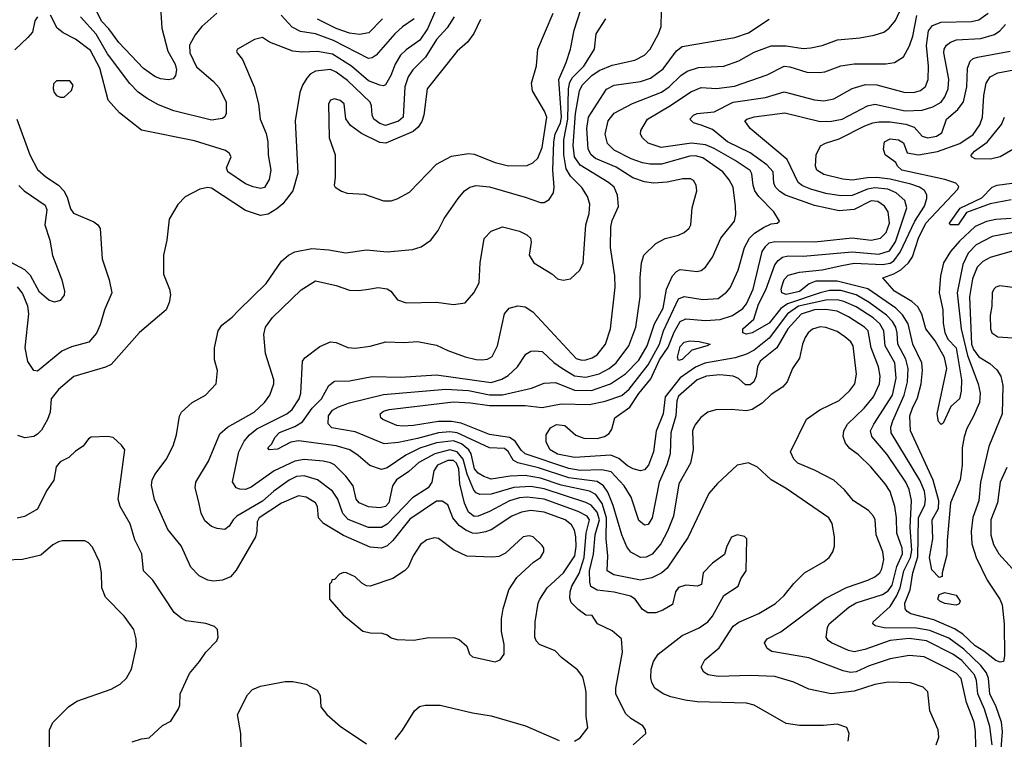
# Model space of a CAD drawing. Extents: x 997028 to 1115134, y 536408 to 618974.
# Tile 416 of 473: x 1089150 to 1094359, y 552554 to 556361. Entities that reach past the tile are written whole.
import ezdxf

# ---------------------------------------------------------------- set-up
doc = ezdxf.new("R2010")
doc.units = 0

msp = doc.modelspace()

# ---------------------------------------------------------------- linework, layer by layer
at = {"layer": '0CON10XD'}
for points in [[(1091378, 556475), (1091308.2, 556311.8), (1091267.4, 556252.6), (1091195, 556201.3), (1091165, 556172.3), (1091136.2, 556125), (1091114.1, 556065.9), (1091085, 556015.5), (1091075, 556010.9), (1091055, 556013.9), (1090995, 556037.6), (1090905.9, 556115), (1090805, 556177.8), (1090725, 556192.4), (1090645, 556188.8), (1090595, 556193.8), (1090472.4, 556242.4), (1090435, 556266), (1090392.5, 556255), (1090302.5, 556205), (1090296.7, 556195), (1090300, 556185), (1090329.5, 556149.5), (1090390, 556005), (1090413.2, 555915), (1090422.5, 555835), (1090455, 555758.8), (1090463.8, 555715), (1090465.4, 555645), (1090478.9, 555565), (1090470, 555515), (1090445, 555473.6), (1090425, 555468.5), (1090386.2, 555476.2), (1090345, 555492.7), (1090251.5, 555555), (1090245, 555577.5), (1090268.9, 555635), (1090258.1, 555655), (1090238.5, 555668.5), (1090075, 555719.2), (1089795, 555775.7), (1089677.6, 555867.6), (1089618.9, 555935), (1089573.5, 556105), (1089525, 556197.5), (1089445, 556257.7), (1089380.8, 556290.8), (1089348, 556315), (1089313.3, 556385)], [(1094207.6, 552515), (1094207.2, 552595), (1094199.5, 552645), (1094159.5, 552749.5), (1094130.5, 552875), (1094105, 552903.5), (1094055, 552930.6), (1093935, 552991.2), (1093855, 552998.1), (1093755, 552980.3), (1093645, 552943.4), (1093575, 552911.6), (1093545, 552908.1), (1093506.9, 552916.9), (1093325, 552984.7), (1093128.6, 553018.6), (1093104.4, 553034.4), (1093090, 553065), (1093104, 553085), (1093176.8, 553123.2), (1093411.2, 553298.8), (1093525, 553356.7), (1093638, 553395), (1093675, 553413.8), (1093700, 553435), (1093711.5, 553455), (1093722.5, 553505), (1093717.3, 553545), (1093681.3, 553635), (1093676, 553715), (1093666.9, 553735), (1093640, 553765), (1093560.6, 553815), (1093513.3, 553873.3), (1093457.1, 553925), (1093355, 553977.9), (1093266, 554015), (1093245, 554036.2), (1093227.5, 554075), (1093313.1, 554246.9), (1093383.7, 554296.4), (1093485, 554345.4), (1093541.4, 554398.6), (1093568.2, 554435), (1093578, 554485), (1093559.1, 554635), (1093546.8, 554656.8), (1093515, 554683.8), (1093475, 554711.8), (1093415, 554732.2), (1093384.7, 554735.3), (1093345, 554723.6), (1093322.2, 554705), (1093305, 554679.2), (1093291.2, 554645), (1093275, 554570), (1093238, 554515), (1093210, 554445), (1093185, 554417.1), (1093125, 554378.5), (1093077.6, 554332.4), (1093025, 554298.2), (1092995, 554292.2), (1092915, 554299.2), (1092832.4, 554297.6), (1092790, 554285), (1092753.5, 554256.5), (1092722.7, 554215), (1092709.6, 554185), (1092713.2, 554085), (1092698.8, 554015), (1092636.6, 553905), (1092609.7, 553735), (1092578.1, 553655), (1092541.4, 553588.6), (1092495.9, 553534.1), (1092465, 553516.9), (1092435, 553515.4), (1092383.7, 553543.7), (1092363, 553573), (1092336.3, 553636.3), (1092290.4, 553790.4), (1092261.9, 553861.9), (1092238.1, 553895), (1092205, 553918.2), (1092055, 553937.7), (1091895, 553989.9), (1091786.4, 554016.4), (1091760.4, 554030.4), (1091735, 554075.9), (1091715, 554091.6), (1091635, 554095.6), (1091464.9, 554174.9), (1091425, 554180), (1091365, 554175.7), (1091254.8, 554144.8), (1091155, 554123.6), (1091077.7, 554117.7), (1090925, 554180.6), (1090801.3, 554201.3), (1090782.8, 554222.8), (1090783.8, 554265), (1090805.2, 554294.8), (1090836.9, 554313.1), (1090895, 554334.7), (1091075, 554378.5), (1091404.3, 554405.7), (1091525, 554399), (1091635, 554376.1), (1091704.1, 554375.9), (1091858.3, 554411.7), (1091925, 554437.9), (1091985, 554441.9), (1092085, 554400.4), (1092175, 554399.7), (1092276.3, 554433.7), (1092355, 554487.3), (1092425, 554559.4), (1092470.5, 554635), (1092508.5, 554751.5), (1092555, 554834.4), (1092572.6, 554935), (1092603.7, 555006.3), (1092625, 555029.5), (1092645, 555039.1), (1092735, 555027.9), (1092755, 555033.6), (1092778.5, 555051.5), (1092816.2, 555105), (1092859.6, 555205), (1092932.5, 555295), (1092939.3, 555330.7), (1092937.3, 555375), (1092923.9, 555475), (1092904.1, 555514.1), (1092869.5, 555555), (1092765, 555630), (1092725, 555640.2), (1092695, 555637.9), (1092545, 555596.3), (1092485, 555596.1), (1092445, 555603.5), (1092385, 555624.8), (1092295, 555670.4), (1092260, 555705), (1092246.7, 555755), (1092264, 555826), (1092295, 555866.1), (1092392.8, 555917.2), (1092545, 555977.7), (1092585.3, 556005), (1092647.7, 556065), (1092681.7, 556088.3), (1092742, 556108), (1092875.4, 556115.4), (1092955, 556142.9), (1093035, 556188.2), (1093125, 556222.3), (1093205, 556222.2), (1093295, 556208.9), (1093335, 556211.8), (1093395.9, 556224.1), (1093476.7, 556253.3), (1093595.3, 556264.7), (1093671.4, 556278.6), (1093721.2, 556295), (1093750.8, 556315), (1093783.8, 556356.2), (1093839.9, 556480.1)], [(1089894.4, 556424.4), (1089902.7, 556315), (1089933.4, 556195), (1089973.2, 556125), (1089979.6, 556095), (1089975.4, 556064.6), (1089962.1, 556047.9), (1089937.8, 556042.2), (1089895, 556047.1), (1089865, 556060.8), (1089805, 556102.9), (1089675, 556239.7), (1089621.8, 556311.8), (1089585, 556350.5), (1089557.9, 556402.1)], [(1092085, 552544.2), (1092115, 552561.2), (1092156.2, 552615), (1092147.3, 552677.3), (1092147.4, 552802.6), (1092142.1, 552832.1), (1092129.4, 552885), (1092101.9, 552921.9), (1092016.1, 552986.1), (1091982.2, 553022.2), (1091900, 553055), (1091881.8, 553075), (1091876, 553095), (1091876.8, 553175), (1091893.3, 553275), (1091902, 553295), (1091941.5, 553355), (1092027.5, 553435), (1092086.6, 553525), (1092094.8, 553574.8), (1092093.2, 553625), (1092085, 553660.6), (1092068.8, 553688.8), (1092035.6, 553715), (1091925, 553755.6), (1091855, 553763.9), (1091805, 553756.1), (1091754.5, 553735), (1091645, 553661.8), (1091615, 553650.8), (1091567.9, 553642.1), (1091545, 553644.8), (1091509.9, 553659.9), (1091475.1, 553685.1), (1091441.2, 553725), (1091414.7, 553794.7), (1091385, 553813.1), (1091355, 553813.6), (1091215, 553718.1), (1091124.5, 553605.5), (1091095, 553577.8), (1091065, 553565.9), (1091005, 553570), (1090862.5, 553632.5), (1090757.3, 553695), (1090730.5, 553725), (1090725.5, 553785), (1090714.3, 553805), (1090666, 553835), (1090625, 553842.3), (1090535, 553803.6), (1090416.9, 553725), (1090406.2, 553705), (1090404.7, 553655), (1090397.2, 553625), (1090295, 553448.2), (1090265, 553413.9), (1090223.5, 553396.5), (1090175, 553390.9), (1090145, 553396.5), (1090099.4, 553419.4), (1090055.5, 553465), (1090005, 553577.1), (1089934.7, 553664.7), (1089863, 553823), (1089848, 553898), (1089851.2, 553925), (1089865, 553954.2), (1089925.6, 554035), (1089962.8, 554107.2), (1089980, 554165), (1089995, 554262.5), (1090005.7, 554285), (1090062, 554335), (1090133.3, 554375), (1090190, 554435), (1090196.2, 554505), (1090180.5, 554560.5), (1090180, 554625), (1090200, 554715), (1090220, 554745), (1090275, 554786.7), (1090307.5, 554822.5), (1090454.2, 554965.8), (1090535, 555083.1), (1090572.5, 555115), (1090606.7, 555133.3), (1090695, 555150.5), (1090785, 555143.3), (1090875, 555127.5), (1090985, 555143.6), (1091095, 555132.2), (1091227.5, 555145), (1091275, 555159.4), (1091326.1, 555193.9), (1091363.7, 555246.3), (1091395, 555309.2), (1091470, 555415), (1091503.1, 555455), (1091532, 555475), (1091565, 555483.1), (1091635, 555476.6), (1091825, 555422.1), (1091905, 555393.3), (1091925, 555393.1), (1091950.9, 555409.1), (1091974.6, 555445.4), (1091978.2, 555475), (1091970.5, 555565), (1091976.2, 555715), (1091983.8, 555755), (1092011, 555815), (1092017.3, 555845), (1092002.2, 556045), (1092042.1, 556135), (1092064.4, 556205), (1092083.3, 556305), (1092119.2, 556415)], [(1093533.8, 552545), (1093538.8, 552585), (1093525.8, 552615.8), (1093475, 552634.3), (1093403, 552627), (1093275, 552626.9), (1093205, 552637.8), (1093035, 552734.3), (1092995, 552745.6), (1092735, 552752.8), (1092671.4, 552761.4), (1092595, 552777.9), (1092554, 552795), (1092510, 552825), (1092494.5, 552854.5), (1092489.7, 552879.7), (1092491.5, 552925), (1092503.6, 552965), (1092528.5, 553005), (1092655, 553103.1), (1092745, 553143.3), (1092790, 553175), (1092815, 553206.2), (1092874.5, 553315.5), (1092952, 553365), (1092965, 553402.5), (1092993.3, 553445), (1092997.5, 553615), (1092985, 553627.5), (1092945, 553636.2), (1092916.1, 553623.9), (1092891.2, 553575), (1092878.3, 553531.7), (1092815, 553486.2), (1092766.7, 553435), (1092756.4, 553373.6), (1092735, 553363.8), (1092675, 553370), (1092635, 553356.9), (1092619.2, 553335), (1092603.2, 553266.8), (1092553.4, 553236.6), (1092515, 553222.4), (1092472.9, 553222.9), (1092445, 553240), (1092405.5, 553295.5), (1092381.8, 553311.8), (1092295, 553332.7), (1092205, 553343), (1092172.6, 553362.6), (1092165.6, 553385.6), (1092164.1, 553445), (1092186.3, 553533.7), (1092194.1, 553635), (1092218.2, 553715), (1092205, 553755.7), (1092172.9, 553792.9), (1092145, 553807.4), (1091925, 553879.5), (1091855, 553891.1), (1091765, 553886.7), (1091645, 553850.6), (1091585, 553849.1), (1091565, 553858.5), (1091552.7, 553872.7), (1091516.8, 553956.8), (1091496.1, 554036.1), (1091465, 554075.4), (1091425, 554085.6), (1091345.6, 554064.4), (1091262, 554018), (1091209.4, 553970.6), (1091142.9, 553927.2), (1091122.2, 553895), (1091103.2, 553805), (1091085, 553786.3), (1091055, 553778.8), (1090995, 553783.1), (1090946.9, 553805), (1090930, 553825), (1090913.6, 553895), (1090875, 553946.4), (1090815, 554005.3), (1090795, 554016.4), (1090755, 554025.8), (1090655, 554034.3), (1090605, 554024.8), (1090496.5, 553975), (1090375, 553888.5), (1090345, 553874.6), (1090315, 553876.5), (1090296, 553885), (1090275.6, 553915.6), (1090310.3, 554075), (1090338.6, 554131.4), (1090366.7, 554165), (1090405, 554196.2), (1090562.7, 554275), (1090591.7, 554298.3), (1090628.2, 554355), (1090638.2, 554385), (1090645.8, 554555), (1090658.9, 554571.1), (1090738.7, 554631.3), (1090795, 554656.5), (1090825, 554653.3), (1090886.4, 554626.4), (1090925, 554622.5), (1091005, 554633.5), (1091086.4, 554656.4), (1091185, 554653.1), (1091255, 554658.2), (1091355, 554639.1), (1091415, 554610), (1091507.8, 554577.7), (1091565, 554562.7), (1091595, 554561.8), (1091625, 554565.4), (1091650.3, 554579.7), (1091678.1, 554635), (1091715.4, 554805), (1091739.2, 554835), (1091786.3, 554846.3), (1091825, 554842.2), (1091865, 554815.6), (1092095, 554568.5), (1092125, 554560.4), (1092145, 554562), (1092178.5, 554571.5), (1092205, 554588.5), (1092250, 554645), (1092276.1, 554725), (1092300, 554945), (1092298.7, 555005), (1092276.1, 555155), (1092277.1, 555265), (1092285, 555298.8), (1092317.5, 555372.5), (1092312.4, 555432.4), (1092294.6, 555475), (1092265, 555499.7), (1092115, 555591.6), (1092085.9, 555635.9), (1092078.9, 555695), (1092090.8, 555865), (1092111, 555985), (1092126.3, 556015), (1092177.1, 556065), (1092215, 556091.9), (1092285, 556120.9), (1092404.1, 556145.9), (1092455, 556173.8), (1092485.4, 556205), (1092530, 556285), (1092544.2, 556324.2), (1092545.7, 556405)], [(1089245, 556376.2), (1089230.8, 556355), (1089218.6, 556295), (1089194, 556266), (1089125, 556201.9)], [(1091448.9, 556375), (1091411.6, 556318.4), (1091355, 556255.3), (1091297.2, 556162.8), (1091229.3, 556095), (1091205, 556057.5), (1091188.4, 556005), (1091178.2, 555845), (1091155, 555823.9), (1091085, 555801.3), (1091055, 555811), (1091023.3, 555835), (1091014.1, 555855), (1091012.2, 555905), (1091004.1, 555925), (1090885, 556039.5), (1090825, 556083.3), (1090795, 556096.7), (1090715, 556088.9), (1090687.5, 556072.5), (1090668.7, 556051.3), (1090646.4, 556015), (1090632.7, 555975), (1090607.9, 555825), (1090621.3, 555548.7), (1090595, 555455.7), (1090542.8, 555387.2), (1090510.6, 555359.4), (1090465, 555331.8), (1090425, 555325.3), (1090345, 555351.2), (1090165, 555469.6), (1090145, 555473.6), (1090104, 555464), (1090025, 555424), (1089987.4, 555382.6), (1089941.9, 555305), (1089928.5, 555195), (1089910.5, 555115), (1089910.5, 555015), (1089942.5, 554935), (1089948.5, 554905), (1089941.9, 554865), (1089924.3, 554825), (1089783.6, 554706.4), (1089634.1, 554535.9), (1089605, 554522.1), (1089436.6, 554473.4), (1089355, 554404.2), (1089316.7, 554355), (1089311.8, 554285), (1089297.7, 554245), (1089265, 554189.4), (1089245, 554167.8), (1089225, 554156.7), (1089178.3, 554148.3), (1089140.4, 554160.4)], [(1090192.5, 556395), (1090114.7, 556325.3), (1090078.9, 556281.1), (1090047.8, 556225), (1090049.5, 556185), (1090085, 556111.8), (1090175, 556034.5), (1090205, 556000), (1090242.7, 555925), (1090243.1, 555865), (1090235, 555846.2), (1090222.4, 555837.6), (1090165, 555828.5), (1089965, 555879.1), (1089885, 555910.9), (1089825, 555943.3), (1089777.7, 555977.7), (1089733.8, 556023.8), (1089615, 556180.7), (1089554.6, 556284.6), (1089471.8, 556375)], [(1092396, 552525), (1092462.5, 552585), (1092461.2, 552605), (1092446.2, 552625), (1092383.9, 552663.9), (1092355, 552691.4), (1092304, 552795), (1092304, 552825), (1092338.9, 553015), (1092333.8, 553085), (1092285, 553128.6), (1092207.5, 553165), (1092178.3, 553208.3), (1092145, 553210), (1092105, 553240), (1092068.3, 553278.3), (1092061.5, 553301.5), (1092062.2, 553335), (1092071.7, 553365), (1092109.2, 553430.8), (1092136.6, 553515), (1092147.8, 553645), (1092165.2, 553715), (1092152.8, 553735), (1092105, 553759.5), (1091925, 553825.1), (1091835, 553835.5), (1091795, 553831), (1091741.5, 553815), (1091635, 553758.6), (1091575, 553734.7), (1091555, 553733.2), (1091525, 553756.1), (1091502.6, 553802.6), (1091479.2, 553905), (1091473.3, 553985), (1091461.5, 554015), (1091445, 554028.9), (1091415, 554028.5), (1091360.7, 554005), (1091341.2, 553975), (1091331.4, 553915), (1091310.8, 553885), (1091227.8, 553832.2), (1091095, 553692.5), (1091065, 553675.3), (1090995, 553673.7), (1090887.6, 553717.6), (1090858.9, 553748.9), (1090832.7, 553825), (1090805, 553867.2), (1090725, 553926.9), (1090655, 553947.7), (1090615, 553944.4), (1090575.1, 553924.9), (1090495, 553867.1), (1090435, 553813.4), (1090298.5, 553735), (1090278.9, 553715), (1090259.3, 553680.7), (1090235, 553664), (1090195, 553668.6), (1090165, 553680), (1090130.5, 553710.5), (1090109.7, 553749.7), (1090095.4, 553815.4), (1090078.9, 553885), (1090081.5, 553915), (1090150, 554025), (1090209.2, 554170.8), (1090248.9, 554205), (1090391.5, 554285), (1090444.5, 554335), (1090473.5, 554375), (1090494.5, 554435), (1090495.5, 554455), (1090451.1, 554595), (1090441.1, 554695), (1090450.6, 554735), (1090487.8, 554785), (1090639.1, 554930.9), (1090715, 554979.4), (1090825, 554954.5), (1090895, 554929.4), (1090945, 554928.1), (1090995.6, 554935.6), (1091046.3, 554943.7), (1091095, 554937.5), (1091112.9, 554925), (1091149.6, 554879.6), (1091195, 554862.2), (1091355, 554866.9), (1091445, 554854.3), (1091507, 554863), (1091553.3, 554915), (1091581.2, 554968.8), (1091587.1, 555075), (1091607, 555203), (1091645, 555242), (1091705, 555265.7), (1091795, 555242.2), (1091833.1, 555223.1), (1091851.9, 555205), (1091856.8, 555183.2), (1091846, 555115), (1091870, 555075), (1091965, 555015.8), (1091995, 554990), (1092025, 554982.5), (1092065, 554990), (1092114.1, 555035.9), (1092130.8, 555075), (1092145.4, 555275), (1092162.3, 555335), (1092166.2, 555385), (1092153.9, 555425), (1092123.6, 555473.6), (1092063.5, 555533.5), (1092042, 555572), (1092029.2, 555645), (1092028.5, 555725), (1092050.8, 555835), (1092054.2, 555995), (1092060.5, 556029.5), (1092075.1, 556054.9), (1092134.4, 556115), (1092191.1, 556205), (1092200.8, 556285), (1092250.9, 556365)], [(1091237.3, 556365), (1091175, 556322.3), (1091134.5, 556285.5), (1091036.9, 556173.1), (1091015, 556158), (1090995, 556155.3), (1090809.7, 556249.7), (1090715, 556286.5), (1090635, 556298.8), (1090591.6, 556321.6), (1090533.5, 556385)], [(1091069.3, 556365), (1090998.2, 556291.8), (1090948.1, 556281.9), (1090895, 556290.2), (1090825.3, 556314.7), (1090725, 556363)], [(1091587.7, 556362.3), (1091553, 556287), (1091518.7, 556241.3), (1091465, 556194.2), (1091306, 555995), (1091288.6, 555855), (1091278.1, 555821.9), (1091258.4, 555791.6), (1091231.2, 555768.8), (1091086.7, 555706.7), (1091055, 555711.3), (1090958.9, 555758.9), (1090900.6, 555800.6), (1090875.8, 555835.8), (1090867.5, 555915), (1090845, 555933.1), (1090815, 555941.9), (1090795, 555934.2), (1090783.3, 555915), (1090787.5, 555735), (1090819.2, 555645), (1090820, 555525), (1090813.8, 555485), (1090820, 555475), (1090853.2, 555453.2), (1090883.2, 555443.2), (1090975, 555436.9), (1091075, 555403.1), (1091115, 555402.9)], [(1094294.2, 552525), (1094282.5, 552622.5), (1094255, 552712.7), (1094218.6, 552795), (1094212.4, 552865), (1094201.7, 552895), (1094135, 552970.4), (1094087.3, 553005), (1093947.5, 553075), (1093855, 553087), (1093755, 553075.9), (1093621.5, 553028.5), (1093565, 553017.6), (1093535, 553024.2), (1093445.7, 553065), (1093427.4, 553077.4), (1093416.9, 553095), (1093423.6, 553145), (1093432.7, 553165), (1093536.4, 553253.6), (1093575, 553275.2), (1093715, 553320.6), (1093745, 553339.2), (1093765, 553370), (1093791.1, 553468.9), (1093820, 553535), (1093819.6, 553565), (1093791.2, 553645), (1093789.2, 553725), (1093780.3, 553785), (1093755, 553864.2), (1093729.1, 553905), (1093652.5, 553995), (1093588.5, 554058.5), (1093542.6, 554092.6), (1093519.8, 554119.8), (1093506.4, 554155), (1093509.6, 554185), (1093529.4, 554220.6), (1093616.9, 554305), (1093667.2, 554365), (1093699.2, 554435), (1093702.4, 554475), (1093693.6, 554525), (1093654.5, 554624.5), (1093639.2, 554715), (1093619.2, 554735), (1093535, 554788.7), (1093475, 554819), (1093415, 554827.3), (1093354.3, 554825), (1093285, 554803), (1093213.1, 554725), (1093155.1, 554624.9), (1093066.7, 554555), (1093052.6, 554525), (1093046.5, 554475), (1093034.5, 554445), (1093015, 554429.2), (1092989.3, 554429.3), (1092952.7, 554462.7), (1092925, 554475.3), (1092855, 554481.6), (1092783.8, 554475), (1092733.9, 554455), (1092635, 554368.8), (1092626, 554345), (1092621.4, 554265), (1092595.2, 554175), (1092592, 554065), (1092573.7, 554006.3), (1092533, 553915), (1092495.9, 553725), (1092475, 553690.6), (1092455, 553687.5), (1092425, 553711.9), (1092385.4, 553835), (1092347.3, 553895), (1092279, 553969), (1092230.2, 553980.2), (1092115, 553976.1), (1092055, 553985.9), (1091825, 554064.5), (1091803.4, 554083.4), (1091771.3, 554131.4), (1091741.4, 554151.4), (1091635, 554165.6), (1091485, 554226.2), (1091435, 554234.5), (1091365, 554234.8), (1091233.4, 554213.4), (1091175, 554210), (1091144.7, 554214.7), (1091070.6, 554245), (1091060.9, 554255), (1091057.3, 554275), (1091075, 554290.3), (1091105, 554297.8), (1091445, 554339.5), (1091535, 554334.4), (1091635, 554320.3), (1091825, 554319.8), (1091915, 554308.9), (1092015, 554328.1), (1092165, 554324.8), (1092248, 554342), (1092335, 554372.9), (1092375, 554406.2), (1092475.9, 554534.1), (1092534.3, 554645), (1092555.8, 554715), (1092635, 554883.4), (1092665, 554897.1), (1092765, 554880), (1092845, 554886.5), (1092890.2, 554919.8), (1092908.3, 554941.7), (1092951.3, 555035), (1092984.7, 555155), (1093010.9, 555205), (1093037.9, 555232.1), (1093085, 555262.1), (1093125, 555280), (1093157.5, 555285), (1093170, 555295), (1093140, 555345), (1093061.3, 555425), (1093039.4, 555455), (1093029.7, 555485), (1093023.6, 555545), (1093015, 555562.1), (1092935, 555615.6), (1092825, 555678.8), (1092778.5, 555698.5), (1092705, 555706.8), (1092544.3, 555684.3), (1092475, 555708.2), (1092444.3, 555735), (1092434.4, 555755), (1092436.9, 555775), (1092472.2, 555835), (1092593.9, 555906.1), (1092701, 555979), (1092755, 556002.2), (1092835.9, 555995.9), (1092930.9, 556009.1), (1093105, 556068.9), (1093195, 556114.1), (1093225, 556111.2), (1093315, 556082.8), (1093379.2, 556080.8), (1093408.8, 556085), (1093494.2, 556115.8), (1093565, 556127.8), (1093732.6, 556127.4), (1093778.8, 556135), (1093825, 556164.3), (1093857.9, 556222.1), (1093875, 556272.9), (1093896.6, 556383.5)], [(1091115, 555402.9), (1091146.8, 555413.2), (1091211.7, 555448.3), (1091355, 555596), (1091435, 555638.6), (1091525, 555653.1), (1091555, 555650), (1091665, 555605.6), (1091737, 555587), (1091835, 555588.6), (1091865, 555602.9), (1091891.2, 555628.8), (1091915, 555684), (1091938.8, 555845), (1091927.1, 555877.1), (1091863.6, 555985), (1091858.2, 556025), (1091884.1, 556115.9), (1091890.7, 556205), (1091972.9, 556395)], [(1092022.7, 554515), (1092085, 554476.8), (1092145, 554470.4), (1092215, 554487.6), (1092268.2, 554515), (1092305, 554545.3), (1092371.9, 554635), (1092409.3, 554735), (1092432.3, 554895), (1092432.4, 554997.6), (1092440, 555075), (1092452.2, 555115), (1092515, 555177.5), (1092565, 555203.5), (1092635, 555220.8), (1092665.5, 555234.5), (1092692.4, 555257.6), (1092701.4, 555275), (1092707.1, 555365), (1092732.5, 555455), (1092729.2, 555485), (1092715, 555510), (1092698.3, 555518.3), (1092658.8, 555518.8), (1092575, 555500.8), (1092503.4, 555496.6), (1092455, 555502.1), (1092394.1, 555524.1), (1092305, 555579.8), (1092196.6, 555626.6), (1092173.5, 555645), (1092157.9, 555675), (1092151.1, 555785), (1092158.8, 555845), (1092255, 555992.5), (1092295, 556014.7), (1092435, 556034.2), (1092488.1, 556051.9), (1092555, 556101.5), (1092624.1, 556195.9), (1092655, 556218), (1092932.8, 556267.2), (1093005, 556291.6), (1093115, 556363.9)], [(1092755, 555802.7), (1092714, 555815), (1092695.8, 555835), (1092714.3, 555855), (1092735, 555863.8), (1092825, 555872.8), (1092925, 555923.9), (1093095, 555948.4), (1093195, 555979.2), (1093355, 555936), (1093405, 555931.1), (1093457.7, 555942.3), (1093555, 555996.1), (1093625, 556017.4), (1093685, 556015.3), (1093835, 555976), (1093885, 555977.7), (1093915, 555985.5), (1093942.4, 556007.6), (1093956.7, 556045), (1093957.4, 556115), (1093946.6, 556223.4), (1093957.9, 556302.1), (1093980.1, 556329.9), (1094025, 556346.9), (1094185, 556350.8), (1094225, 556360.6), (1094272.9, 556395)], [(1094615, 555197.1), (1094285, 555103.5), (1094245, 555082), (1094215, 555052.1), (1094190.3, 554989.7), (1094175.5, 554894.5), (1094185.9, 554645), (1094195.3, 554615.3), (1094225, 554578.1), (1094282.6, 554542.6), (1094319.3, 554509.3), (1094340.5, 554475), (1094350.9, 554425), (1094347.8, 554275), (1094277.4, 554102.6), (1094233.6, 553915), (1094224.7, 553815), (1094192.8, 553727.2), (1094183.7, 553653.6), (1094188, 553588), (1094209.7, 553515), (1094267.9, 553395), (1094335.2, 553295.2), (1094348.2, 553265), (1094358.4, 553165), (1094360, 552995), (1094354, 552966), (1094337.5, 552962.5), (1094315, 552971.2), (1094251, 553021), (1094205, 553048), (1094139.6, 553109.6), (1094095, 553138.4), (1093986.7, 553186.7), (1093865, 553218.3), (1093845, 553229.6), (1093834.8, 553244.8), (1093833.7, 553275), (1093861, 553345), (1093875.4, 553435), (1093901, 553519), (1093904.9, 553725), (1093937.9, 553795), (1093942.8, 553825), (1093936.4, 553866.4), (1093913, 553925), (1093761.1, 554175), (1093758.8, 554205), (1093769.2, 554239.2), (1093828.7, 554375), (1093847.2, 554445), (1093850.3, 554515), (1093837.7, 554565), (1093795.5, 554645), (1093793.1, 554705), (1093785.5, 554735), (1093766.8, 554765), (1093735, 554798.3), (1093645, 554865.2), (1093575.7, 554905.7), (1093495, 554928.8), (1093435, 554927.4), (1093385, 554916.4), (1093211.7, 554858.3), (1093177, 554833.1), (1093115, 554755.2), (1093025, 554704.7), (1092995, 554697.3), (1092975.8, 554705), (1092975.6, 554725), (1093033.6, 554776.4), (1093059.1, 554855), (1093098.4, 554931.6), (1093145.5, 555064.5), (1093162.5, 555087.5), (1093185.8, 555104.2), (1093215, 555111.3), (1093295, 555110), (1093555, 555132.6), (1093695, 555120.6), (1093751.2, 555138.8), (1093783.6, 555185), (1093844.3, 555365), (1093832.2, 555405), (1093786.9, 555445), (1093743.4, 555463.4), (1093675, 555471.6), (1093635, 555464.2), (1093555, 555431), (1093495, 555429.3), (1093415, 555441.3), (1093335, 555464), (1093291.7, 555481.7), (1093268.9, 555498.9), (1093210.4, 555620.4), (1093014, 555785), (1092986.7, 555825), (1092996.2, 555835), (1093035, 555846.7), (1093197.6, 555867.6), (1093385, 555821.6), (1093445, 555823), (1093501.9, 555835), (1093635, 555904.7), (1093675, 555913.3), (1093835, 555879.3), (1093925, 555882.2), (1093981.2, 555898.8), (1094024.6, 555925), (1094045, 555952.2), (1094061.7, 555995), (1094065.2, 556045.2), (1094038.8, 556185), (1094041.2, 556205), (1094053.1, 556225), (1094075, 556242.2), (1094106, 556254), (1094235, 556262), (1094307.8, 556282.2), (1094335, 556301.1), (1094365.2, 556334.8)], [(1093621.1, 555798.9), (1093664.2, 555815.8), (1093695, 555820), (1093755, 555819.7), (1093837.4, 555807.4), (1093882.1, 555792.1), (1093925, 555745.3), (1093955, 555735.3), (1094000.8, 555745), (1094028.1, 555761.9), (1094053.5, 555835), (1094113.8, 555886.2), (1094143.6, 555926.4), (1094161, 556005), (1094163.5, 556105), (1094179.1, 556140.9), (1094195.2, 556154.8), (1094217.6, 556162.4), (1094389.4, 556195)], [(1094395, 555308.5), (1094315, 555304), (1094265, 555293.7), (1094205, 555266.2), (1094121.7, 555188.3), (1094074.1, 555135), (1094037.7, 555075), (1094020.9, 555005), (1094014.6, 554915), (1094033.4, 554826.6), (1094035.3, 554755), (1094044.3, 554705.7), (1094060.7, 554670.7), (1094105.3, 554625), (1094132.5, 554455), (1094131.6, 554395), (1094122.5, 554355), (1094075.5, 554314.5), (1094035, 554226.7), (1094025, 554220), (1094011.2, 554235), (1094004.2, 554275), (1094055.8, 554515), (1094043.2, 554573.2), (1093992.5, 554662.5), (1093943.8, 554725), (1093922.9, 554802.9), (1093901.7, 554841.7), (1093870.2, 554870.2), (1093778.9, 554925), (1093716.7, 554995), (1093775, 555016.1), (1093812.4, 555037.6), (1093851.8, 555075), (1093873.5, 555106.5), (1093906, 555205), (1093944.4, 555285), (1094113.6, 555465), (1094118.3, 555478.3), (1094103.1, 555495), (1094045.2, 555515.2), (1093817.1, 555565), (1093793.8, 555585), (1093786, 555606), (1093728.8, 555645), (1093720, 555675), (1093726, 555715), (1093755, 555731.1), (1093800, 555725), (1093825, 555710), (1093846, 555656), (1093905.4, 555645.4), (1094005, 555663.9), (1094123.8, 555706.2), (1094195, 555753.5), (1094229.5, 555805), (1094244.2, 555845), (1094250.1, 555960.1), (1094263.1, 556025), (1094285, 556059.2), (1094325, 556080), (1094410, 556095)], [(1089385, 555950), (1089423.6, 555986.4), (1089432.5, 556015), (1089415, 556036.7), (1089345, 556037.5), (1089328.3, 556021.7), (1089326.7, 555995), (1089332.5, 555975), (1089345, 555960), (1089365, 555950), (1089385, 555950)], [(1089136, 555835), (1089204.6, 555645), (1089245, 555568.1), (1089289, 555529), (1089354.8, 555484.8), (1089384.6, 555455), (1089401.7, 555421.7), (1089419.4, 555359.4), (1089435, 555336.5), (1089542.1, 555292.1), (1089563.8, 555275), (1089575.9, 555255.9), (1089585.8, 555095), (1089624.2, 554985), (1089637.5, 554915), (1089598.6, 554825), (1089575.7, 554745.7), (1089557, 554703), (1089515.8, 554655), (1089425, 554630), (1089373.2, 554606.8), (1089245, 554500.8), (1089225, 554504.2), (1089193.1, 554553.1), (1089179.2, 554625), (1089198.1, 554805), (1089192.9, 554845), (1089165, 554913.8), (1089138, 554948)], [(1094405, 555674.6), (1094337.8, 555635), (1094286.3, 555623.7), (1094204.8, 555624.8), (1094185.6, 555635), (1094183.8, 555643.8), (1094201.8, 555665), (1094267.9, 555712.1), (1094344.3, 555805.7), (1094360.7, 555845)], [(1094337.5, 552435), (1094349.3, 552595), (1094344.2, 552645), (1094316.9, 552725), (1094281.8, 552795), (1094275.9, 552875), (1094264.5, 552905), (1094235, 552945.2), (1094145, 553030.6), (1094065, 553088.2), (1093965, 553129.7), (1093895, 553141.9), (1093724.4, 553144.4), (1093676.2, 553155), (1093663.8, 553165), (1093666, 553175), (1093755, 553256.6), (1093789.6, 553310.4), (1093808.4, 553355), (1093827.6, 553445), (1093863.7, 553515), (1093869.6, 553555), (1093860.9, 553675), (1093867.8, 553817.8), (1093856.5, 553875), (1093838.9, 553915), (1093739.8, 554059.8), (1093658.8, 554155), (1093651.8, 554185), (1093669.2, 554220.8), (1093767.7, 554375), (1093787.4, 554465), (1093779.2, 554545), (1093728.1, 554635), (1093721.5, 554715), (1093701.2, 554751.2), (1093665, 554783.1), (1093575, 554842.1), (1093510.7, 554870.7), (1093475, 554879.2), (1093415, 554877.2), (1093269.8, 554845), (1093211.8, 554805), (1093115, 554676.1), (1093035, 554612.2), (1092995, 554591.3), (1092935, 554572.3), (1092775, 554543.1), (1092725, 554522.8), (1092643.6, 554466.4), (1092564.8, 554365), (1092553.9, 554275), (1092516.8, 554183.2), (1092504, 554074), (1092477.3, 554005), (1092455, 553980), (1092435, 553974.5), (1092395, 553984), (1092365, 554000.9), (1092319.6, 554039.6), (1092277.7, 554057.7), (1092085.2, 554044.8), (1091995, 554062.2), (1091956.6, 554085), (1091934.6, 554125), (1091936.1, 554165), (1091958.1, 554201.9), (1091990.7, 554219.3), (1092035, 554214.7), (1092092.9, 554162.9), (1092135, 554147.3), (1092205.3, 554144.7), (1092244.7, 554155.3), (1092268.8, 554171.2), (1092282.5, 554195), (1092298.9, 554255), (1092378.9, 554311.1), (1092425.9, 554384.1), (1092488.6, 554461.4), (1092535, 554561.6), (1092580.9, 554629.1), (1092612.5, 554707.5), (1092645, 554763.3), (1092675, 554778), (1092778.6, 554768.6), (1092855.8, 554774.2), (1092921.8, 554795), (1092975, 554832.9), (1092995, 554858.2), (1093031.3, 554935), (1093079, 555135), (1093096.7, 555163.3), (1093115, 555179.7), (1093145, 555186.7), (1093356.1, 555186.1), (1093555, 555206.9), (1093655, 555193.5), (1093705, 555204.1), (1093734.4, 555235.6), (1093751.1, 555285), (1093743.9, 555343.9), (1093724.6, 555375), (1093689.4, 555399.4), (1093655, 555402.7), (1093565, 555356.7), (1093485, 555350), (1093355, 555377.7), (1093202.2, 555432.2), (1093171, 555451), (1093148, 555475), (1093140.7, 555495), (1093136, 555555), (1093102.5, 555592.5), (1093015, 555657), (1092895.3, 555715), (1092815, 555780.5), (1092755, 555802.7)], [(1094415, 555236.7), (1094295, 555213.3), (1094210.8, 555169.2), (1094168.1, 555125), (1094140.4, 555065), (1094109.8, 554915), (1094130.3, 554725), (1094164.4, 554584.4), (1094220.8, 554435), (1094231.7, 554385), (1094227.9, 554335), (1094195, 554260.5), (1094161.5, 554198.5), (1094146.3, 554153.6), (1094136, 554095), (1094136.9, 554005), (1094126.1, 553926.1), (1094074.6, 553805), (1094056.4, 553606.4), (1094055, 553530), (1094030, 553435), (1094030, 553415), (1094015, 553410), (1093975, 553450), (1093963.2, 553515), (1093980.5, 553615), (1093977.3, 553715), (1094010.3, 553775), (1094013.3, 553815), (1093982.8, 553925), (1093862.4, 554185), (1093859.2, 554265), (1093873.9, 554306.1), (1093899.3, 554360.7), (1093919, 554435), (1093925.7, 554505), (1093922.6, 554545), (1093874.8, 554645), (1093851.2, 554751.2), (1093819.7, 554799.7), (1093785.1, 554835.1), (1093636.4, 554936.4), (1093475, 554977.4), (1093362, 554978), (1093326, 554964), (1093275, 554923.5), (1093205, 554906.7), (1093181.8, 554915), (1093178, 554935), (1093185, 554960), (1093195, 554985.5), (1093215, 555008.5), (1093275, 555025.8), (1093395, 555036.7), (1093500.1, 555060.1), (1093565, 555072.9), (1093714.6, 555065.4), (1093755, 555073.4), (1093774.3, 555085), (1093808.6, 555131.4), (1093884.9, 555295.1), (1093937, 555375), (1093949.7, 555415), (1093948.9, 555435), (1093937, 555457), (1093910.5, 555475), (1093865, 555490.8), (1093755, 555517.4), (1093685, 555526.1), (1093635, 555524.9), (1093555, 555511.9), (1093505, 555516.3), (1093405, 555542.2), (1093368.1, 555565), (1093361.1, 555585), (1093363.1, 555645), (1093387.3, 555692.7), (1093412.6, 555707.4), (1093485, 555730), (1093621.1, 555798.9)], [(1089145, 555483.6), (1089174.8, 555454.8), (1089285, 555380), (1089294.5, 555355), (1089284.1, 555275), (1089309.4, 555195), (1089323.6, 555113.6), (1089373.3, 554985), (1089387.5, 554925), (1089385, 554903.8), (1089363.8, 554875), (1089335, 554867.1), (1089305, 554877.1), (1089255, 554920), (1089207, 555007), (1089178.2, 555038.2), (1088975, 555144.3)], [(1094395, 555406.9), (1094283.8, 555386.2), (1094159.1, 555340.9), (1094115, 555274.7), (1094073.3, 555275), (1094070, 555285), (1094125, 555363.3), (1094240.9, 555419.1), (1094294.4, 555475), (1094321.2, 555485), (1094438.3, 555501.7)], [(1094404.3, 554944.3), (1094335, 554952), (1094315, 554946), (1094304.3, 554935), (1094295.7, 554915), (1094293.1, 554845), (1094283.6, 554795), (1094285.5, 554725.5), (1094293.8, 554703.8), (1094325, 554683.3), (1094405, 554678.6)], [(1092635, 554557.5), (1092630.8, 554575), (1092645, 554632.5), (1092665, 554655.3), (1092695, 554661.3), (1092745, 554658.8), (1092802.5, 554645), (1092786.7, 554635), (1092706.8, 554613.2), (1092655, 554562.7), (1092635, 554557.5)], [(1093999.2, 552525), (1094012.5, 552565), (1094010, 552605), (1093964.4, 552705), (1093954.5, 552804.5), (1093930.7, 552830.7), (1093862.8, 552852.8), (1093743.9, 552856.1), (1093675, 552844.7), (1093565, 552809.2), (1093444, 552794), (1093325, 552819.5), (1093245, 552856.5), (1093145, 552886.6), (1093015, 552891.2), (1092845, 552885.5), (1092792.5, 552895), (1092768.8, 552908.8), (1092756.2, 552935), (1092774, 552975), (1092851.3, 553038.7), (1092925, 553152.9), (1092955, 553172.9), (1093061.3, 553218.7), (1093148.1, 553271.9), (1093194.4, 553315), (1093245, 553378.6), (1093301.4, 553435), (1093406, 553494), (1093432.5, 553515), (1093452.5, 553545), (1093460, 553575), (1093460, 553625), (1093449.2, 553695), (1093430, 553725), (1093205, 553880.6), (1093126.2, 553926.2), (1093054.2, 553994.2), (1093005, 554016), (1092945, 554003.3), (1092842.2, 553907.8), (1092795.4, 553854.6), (1092686.1, 553623.9), (1092575, 553459.6), (1092547.3, 553435), (1092495, 553407.7), (1092435, 553396.6), (1092294.1, 553424.1), (1092257.3, 553445), (1092261.6, 553525), (1092253.4, 553615), (1092255.1, 553725.1), (1092231.4, 553801.4), (1092198.9, 553848.9), (1092165, 553866.8), (1092015, 553898.6), (1091905, 553935.4), (1091825, 553949.1), (1091745, 553946.1), (1091645, 553930.8), (1091605, 553943.9), (1091575, 553961.9), (1091555.5, 553985), (1091538.8, 554065), (1091527.1, 554085), (1091486.7, 554116.7), (1091445, 554132.3), (1091355, 554122.6), (1091266.6, 554093.4), (1091192.7, 554057.3), (1091095, 553989.4), (1091065, 553981.6), (1091002.3, 554002.3), (1090941.5, 554055), (1090896.7, 554085), (1090825, 554106.8), (1090625, 554132.3), (1090584.7, 554125.3), (1090515, 554089.4), (1090470, 554085), (1090463.8, 554095), (1090483.4, 554116.6), (1090500.8, 554150.8), (1090525, 554177.2), (1090605, 554209.2), (1090646.2, 554233.8), (1090697.7, 554305), (1090747.2, 554355), (1090785, 554425.5), (1090815, 554449.2), (1090895, 554449.7), (1091015, 554473.3), (1091165, 554469.4), (1091355, 554482.1), (1091645, 554442), (1091700.8, 554459.2), (1091735, 554477.9), (1091783.5, 554525), (1091828.3, 554591.7), (1091853.5, 554606.5), (1091875, 554609.5), (1091915, 554604.6), (1091976.7, 554546.7), (1092022.7, 554515)], [(1089745, 552540), (1089795, 552556.7), (1089835, 552562.5), (1089905, 552626.7), (1089949.3, 552650.7), (1089990, 552715), (1089996.7, 552735), (1090000, 552795), (1090048.7, 552901.3), (1090102, 552965), (1090134.2, 553015.8), (1090192.5, 553075), (1090200, 553095), (1090197.5, 553135), (1090180.7, 553150.7), (1090135, 553167.5), (1090031.2, 553181.2), (1090004.2, 553194.2), (1089968, 553225), (1089855, 553396), (1089806, 553445), (1089795.7, 553535), (1089758.9, 553608.9), (1089734.4, 553694.4), (1089682.1, 553785), (1089670.9, 553825), (1089706.2, 554085), (1089689.5, 554109.5), (1089645, 554150), (1089615, 554156.2), (1089528.3, 554151.7), (1089515, 554143.3), (1089485.6, 554104.4), (1089445, 554078.8), (1089410, 554045), (1089365, 554021.2), (1089344, 553995), (1089331.4, 553925), (1089292, 553868), (1089245, 553772.2), (1089175, 553732.9), (1089136.8, 553723.2)], [(1094371.9, 553991.9), (1094337, 553915), (1094323.4, 553805), (1094287.1, 553715), (1094287.4, 553635), (1094302.8, 553585), (1094330, 553535), (1094456.6, 553396.6)], [(1089308.4, 552505), (1089308.2, 552605), (1089325, 552643.1), (1089408.1, 552725), (1089453.4, 552756.6), (1089635, 552819.1), (1089682.5, 552845), (1089715, 552877.5), (1089740.9, 552925), (1089767.7, 553045), (1089766.1, 553086.1), (1089754.6, 553134.6), (1089702.9, 553205), (1089603.8, 553306.2), (1089585.3, 553355), (1089582.8, 553435), (1089572.5, 553492.5), (1089535, 553570), (1089515, 553593.3), (1089495, 553603.3), (1089376.4, 553603.6), (1089355, 553598.8), (1089325, 553582), (1089261.3, 553528.7), (1089165.4, 553504.6), (1089075, 553501.1)], [(1091665, 552963.8), (1091692.5, 552975), (1091713.3, 553005), (1091713.8, 553055), (1091700, 553125), (1091699.5, 553190.5), (1091708.1, 553245), (1091738.1, 553345), (1091779.5, 553410.5), (1091868.3, 553491.7), (1091905, 553516.2), (1091922.5, 553545), (1091922.5, 553565), (1091915, 553578.8), (1091866.7, 553625), (1091845, 553630), (1091813.8, 553625), (1091720.9, 553539.1), (1091685, 553521.4), (1091652.4, 553517.6), (1091515, 553522.9), (1091446.1, 553556.1), (1091365, 553616.9), (1091345, 553620), (1091305, 553609.2), (1091271.4, 553585), (1091231.9, 553525), (1091204.6, 553465.4), (1091185.4, 553444.6), (1091125, 553404.4), (1091005, 553363.8), (1090985, 553366.2), (1090960.3, 553380.3), (1090925, 553413.8), (1090880, 553435), (1090863, 553437), (1090841.7, 553428.3), (1090815, 553400), (1090801.7, 553398.3), (1090800, 553385), (1090790, 553375), (1090790, 553295), (1090861.7, 553211.7), (1090965, 553126.7), (1091006.4, 553116.4), (1091066.1, 553116.1), (1091095, 553106.7), (1091115, 553090), (1091145, 553082), (1091235, 553079.2), (1091315, 553092.9), (1091450.3, 553090.3), (1091475, 553081.2), (1091515, 553047.5), (1091530, 553005), (1091545, 552990), (1091665, 552963.8)], [(1094105, 553264.2), (1094045, 553272.9), (1094017.5, 553285), (1094007.5, 553295), (1094015, 553320), (1094045, 553330), (1094105, 553316.7), (1094125.8, 553285), (1094119.5, 553270.5), (1094105, 553264.2)], [(1090321.2, 552495), (1090320, 552585), (1090302, 552685), (1090355, 552790), (1090382.6, 552817.4), (1090425, 552834.4), (1090555, 552859.2), (1090595, 552860), (1090665, 552846), (1090724.2, 552814.2), (1090740, 552785), (1090744, 552725), (1090776, 552685), (1090845, 552624.3), (1090985, 552530)], [(1091136.6, 552553.4), (1091175, 552602), (1091238.1, 552705), (1091265, 552727.5), (1091295, 552735.4), (1091375, 552734.5), (1091545, 552693.5), (1091645, 552677.5), (1091825.3, 552625.3), (1092005, 552548.6)]]:
    msp.add_lwpolyline(points, dxfattribs=at)

doc.saveas('drawing.dxf')
